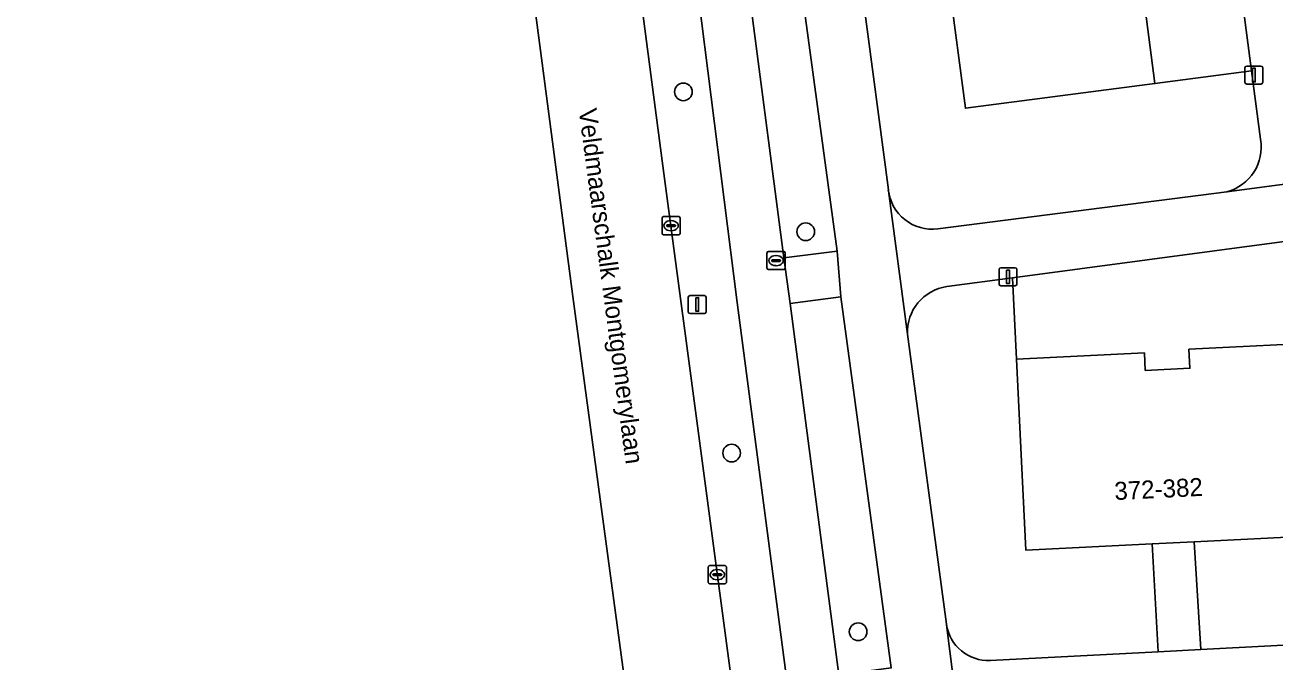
# Model space of a CAD drawing. Extents: x 161084 to 161928, y 385354 to 386522.
# Drawn here: x 161182.7 to 161251.9, y 385589.7 to 385625 of the extents above; entities that cross this region are included whole.
import ezdxf

# ---------------------------------------------------------------- set-up
doc = ezdxf.new("R2010")
doc.units = 0
for name, color, linetype in [('IMGEO_Berm_groen', 7, 'Continuous'), ('IMGEO_Boom', 7, 'Continuous'), ('IMGEO_Fietspad_gesloten', 7, 'Continuous'), ('IMGEO_Groenvoorziening', 7, 'Continuous'), ('IMGEO_Kolk', 7, 'Continuous'), ('IMGEO_Lichtmast', 7, 'Continuous'), ('IMGEO_Openbare_ruimte_label', 7, 'Continuous'), ('IMGEO_OVBaan_gesloten', 7, 'Continuous'), ('IMGEO_Pand', 7, 'Continuous'), ('IMGEO_Pand_nummerreeks', 7, 'Continuous'), ('IMGEO_Rioolput', 7, 'Continuous'), ('IMGEO_Voetpad_open', 7, 'Continuous')]:
    doc.layers.add(name, color=color, linetype=linetype)

msp = doc.modelspace()

# ---------------------------------------------------------------- linework, layer by layer
at = {"layer": 'IMGEO_Berm_groen'}
for points in [[(161205.243, 385715.237), (161205.538, 385713.078), (161208.061, 385693.766), (161210.493, 385675.4), (161213.137, 385655.09), (161215.622, 385635.788), (161218.115, 385616.778), (161226.405, 385554.794), (161226.701, 385552.542), (161237.22, 385473.071), (161239.042, 385459.421), (161241.372, 385441.081), (161244.152, 385420.707), (161245.842, 385407.69), (161249.215, 385408.074), (161252.82, 385380.525), (161254.04, 385371.605), (161259.098, 385371.912), (161256.159, 385388.557), (161254.177, 385400.327), (161253.858, 385402.114), (161250.989, 385419.281), (161250.47, 385422.44), (161248.738, 385432.968)], [(161229.642, 385552.92), (161222.179, 385609.637), (161220.02, 385626.723)]]:
    msp.add_lwpolyline(points, dxfattribs=at)
for points in [[(161225.858, 385626.191), (161222.982, 385625.806), (161224.779, 385612.123), (161227.722, 385612.49)], [(161227.928, 385609.956), (161225.123, 385609.586), (161227.827, 385589.03), (161230.731, 385589.403)]]:
    msp.add_lwpolyline(points, close=True, dxfattribs=at)
at = {"layer": 'IMGEO_Boom'}
for centre in [(161219.203, 385621.306), (161225.986, 385613.561), (161221.879, 385601.304), (161228.891, 385591.407)]:
    msp.add_circle(centre, 0.489, dxfattribs=at)
at = {"layer": 'IMGEO_Fietspad_gesloten'}
for points in [[(161242.298, 385480.414), (161241.98, 385482.691), (161240.767, 385491.32), (161240.093, 385496.459), (161239.704, 385499.023), (161237.566, 385515.337), (161237.287, 385517.684), (161235.413, 385531.351), (161235.077, 385534.001), (161232.276, 385555.284), (161231.897, 385557.917), (161228.109, 385586.465), (161227.827, 385589.03), (161225.123, 385609.586), (161224.779, 385612.123), (161222.982, 385625.806), (161222.666, 385628.298)], [(161220.02, 385626.723), (161222.179, 385609.637), (161229.642, 385552.92), (161237.816, 385490.801)]]:
    msp.add_lwpolyline(points, dxfattribs=at)
at = {"layer": 'IMGEO_Groenvoorziening'}
for points in [[(161251.201, 385618.68), (161250.704, 385622.469), (161245.342, 385621.768), (161234.84, 385620.396), (161233.944, 385627.253), (161229.153, 385626.604), (161230.565, 385615.887)], [(161233.307, 385613.716), (161249.336, 385615.772)], [(161237.665, 385606.502), (161237.445, 385611.004), (161233.812, 385610.521)], [(161231.622, 385607.886), (161233.79, 385591.822)], [(161236.219, 385589.817), (161245.524, 385590.302), (161245.189, 385596.274), (161238.182, 385595.931), (161237.665, 385606.502)]]:
    msp.add_lwpolyline(points, dxfattribs=at)
msp.add_lwpolyline([(161264.154, 385597.202), (161256.004, 385596.803), (161247.523, 385596.388), (161247.884, 385590.425), (161264.459, 385591.289)], close=True, dxfattribs=at)
for centre, radius, start, end in [((161248.671, 385618.251), 2.566, 285.01948, 9.63363), ((161233.008, 385616.156), 2.458, 186.27569, 276.98292), ((161234.171, 385607.995), 2.551, 98.08737, 182.45137), ((161236.101, 385592.147), 2.333, 188.01508, 272.90949)]:
    msp.add_arc(centre, radius, start, end, dxfattribs=at)
at = {"layer": 'IMGEO_Kolk'}
for p, q in [((161218.019, 385613.468), (161218.019, 385614.32)), ((161218.094, 385614.394), (161218.946, 385614.394)), ((161218.278, 385613.888), (161218.278, 385613.9)), ((161218.716, 385613.851), (161218.318, 385613.851)), ((161218.321, 385613.937), (161218.719, 385613.937)), ((161218.507, 385614.174), (161218.532, 385614.174)), ((161218.762, 385613.9), (161218.762, 385613.888)), ((161219.02, 385614.32), (161219.02, 385613.468)), ((161218.946, 385613.394), (161218.094, 385613.394)), ((161218.53, 385613.614), (161218.505, 385613.614)), ((161220.585, 385594.142), (161220.585, 385594.994)), ((161220.66, 385595.068), (161221.512, 385595.068)), ((161220.844, 385594.562), (161220.844, 385594.574)), ((161221.282, 385594.525), (161220.884, 385594.525)), ((161220.887, 385594.611), (161221.285, 385594.611)), ((161221.073, 385594.848), (161221.098, 385594.848)), ((161221.328, 385594.574), (161221.328, 385594.562)), ((161221.586, 385594.994), (161221.586, 385594.142)), ((161221.512, 385594.068), (161220.66, 385594.068)), ((161221.096, 385594.288), (161221.071, 385594.288))]:
    msp.add_line(p, q, dxfattribs=at)
for points in [[(161218.019, 385613.468), (161218.019, 385614.32)], [(161218.094, 385614.394), (161218.946, 385614.394)], [(161219.02, 385614.32), (161219.02, 385613.468)], [(161218.946, 385613.394), (161218.094, 385613.394)], [(161220.585, 385594.142), (161220.585, 385594.994)], [(161220.66, 385595.068), (161221.512, 385595.068)], [(161221.586, 385594.994), (161221.586, 385594.142)], [(161221.512, 385594.068), (161220.66, 385594.068)]]:
    msp.add_lwpolyline(points, dxfattribs=at)
for centre, radius, start, end in [((161218.096, 385614.318), 0.0765, 91.55205, 178.44795), ((161218.096, 385614.318), 0.0765, 91.55205, 178.44795), ((161218.318, 385613.897), 0.0403, 85.87752, 175.75265), ((161218.315, 385613.887), 0.0366, 178.93798, 274.71019), ((161218.719, 385613.894), 0.043, 264.86636, 352.45326), ((161218.723, 385613.899), 0.0386, 1.73085, 96.63898), ((161218.944, 385614.318), 0.0765, 1.55205, 88.44795), ((161218.944, 385614.318), 0.0765, 1.55205, 88.44795), ((161218.096, 385613.47), 0.0765, 181.55205, 268.44795), ((161218.096, 385613.47), 0.0765, 181.55205, 268.44795), ((161218.944, 385613.47), 0.0765, 271.55205, 358.44795), ((161218.944, 385613.47), 0.0765, 271.55205, 358.44795), ((161220.662, 385594.992), 0.0765, 91.55205, 178.44795), ((161220.662, 385594.992), 0.0765, 91.55205, 178.44795), ((161220.884, 385594.571), 0.0403, 85.87752, 175.75265), ((161220.881, 385594.561), 0.0366, 178.93798, 274.71019), ((161221.285, 385594.568), 0.043, 264.86636, 352.45326), ((161221.289, 385594.573), 0.0386, 1.73085, 96.63898), ((161221.51, 385594.992), 0.0765, 1.55205, 88.44795), ((161221.51, 385594.992), 0.0765, 1.55205, 88.44795), ((161220.662, 385594.144), 0.0765, 181.55205, 268.44795), ((161220.662, 385594.144), 0.0765, 181.55205, 268.44795), ((161221.51, 385594.144), 0.0765, 271.55205, 358.44795), ((161221.51, 385594.144), 0.0765, 271.55205, 358.44795)]:
    msp.add_arc(centre, radius, start, end, dxfattribs=at)
for centre, major_axis, ratio, start_param, end_param in [((161218.506, 385613.894), (-0.387, 0.002), 0.722429, 4.712389, 7.853982), ((161218.531, 385613.894), (-0.39, 0.002), 0.717154, 1.570796, 4.712389), ((161221.072, 385594.568), (-0.387, 0.002), 0.722429, 4.712389, 7.853982), ((161221.097, 385594.568), (-0.39, 0.002), 0.717154, 1.570796, 4.712389)]:
    msp.add_ellipse(centre, major_axis=major_axis, ratio=ratio, start_param=start_param, end_param=end_param, dxfattribs=at)
at = {"layer": 'IMGEO_Lichtmast'}
for p, q in [((161250.332, 385621.834), (161250.332, 385622.634)), ((161250.332, 385622.634), (161250.332, 385621.834)), ((161250.432, 385622.734), (161251.222, 385622.734)), ((161251.222, 385622.734), (161250.432, 385622.734)), ((161251.322, 385622.634), (161251.322, 385621.834)), ((161251.322, 385621.834), (161251.322, 385622.634)), ((161251.222, 385621.734), (161250.432, 385621.734)), ((161250.432, 385621.734), (161251.222, 385621.734)), ((161236.704, 385610.663), (161236.704, 385611.463)), ((161236.704, 385611.463), (161236.704, 385610.663)), ((161236.804, 385611.563), (161237.594, 385611.563)), ((161237.594, 385611.563), (161236.804, 385611.563)), ((161237.694, 385611.463), (161237.694, 385610.663)), ((161237.694, 385610.663), (161237.694, 385611.463)), ((161237.594, 385610.563), (161236.804, 385610.563)), ((161236.804, 385610.563), (161237.594, 385610.563)), ((161219.477, 385609.129), (161219.477, 385609.929)), ((161219.477, 385609.929), (161219.477, 385609.129)), ((161219.577, 385610.029), (161220.367, 385610.029)), ((161220.367, 385610.029), (161219.577, 385610.029)), ((161220.467, 385609.929), (161220.467, 385609.129)), ((161220.467, 385609.129), (161220.467, 385609.929)), ((161220.367, 385609.029), (161219.577, 385609.029)), ((161219.577, 385609.029), (161220.367, 385609.029))]:
    msp.add_line(p, q, dxfattribs=at)
for points in [[(161250.752, 385622.609), (161250.902, 385622.609), (161250.902, 385621.859), (161250.752, 385621.859), (161250.752, 385622.609)], [(161237.124, 385611.438), (161237.274, 385611.438), (161237.274, 385610.688), (161237.124, 385610.688), (161237.124, 385611.438)], [(161219.897, 385609.904), (161220.047, 385609.904), (161220.047, 385609.154), (161219.897, 385609.154), (161219.897, 385609.904)]]:
    msp.add_lwpolyline(points, dxfattribs=at)
for centre, start, end in [((161250.432, 385622.634), 90, 180), ((161250.432, 385622.634), 90, 180), ((161251.222, 385622.634), 0, 90), ((161251.222, 385622.634), 360, 90), ((161250.432, 385621.834), 180, 270), ((161250.432, 385621.834), 180, 270), ((161251.222, 385621.834), 270, 0), ((161251.222, 385621.834), 270, 0), ((161236.804, 385611.463), 90, 180), ((161236.804, 385611.463), 90, 180), ((161237.594, 385611.463), 0, 90), ((161237.594, 385611.463), 360, 90), ((161236.804, 385610.663), 180, 270), ((161236.804, 385610.663), 180, 270), ((161237.594, 385610.663), 270, 0), ((161237.594, 385610.663), 270, 0), ((161219.577, 385609.929), 90, 180), ((161219.577, 385609.929), 90, 180), ((161220.367, 385609.929), 0, 90), ((161220.367, 385609.929), 360, 90), ((161219.577, 385609.129), 180, 270), ((161219.577, 385609.129), 180, 270), ((161220.367, 385609.129), 270, 0), ((161220.367, 385609.129), 270, 0)]:
    msp.add_arc(centre, 0.1, start, end, dxfattribs=at)
at = {"layer": 'IMGEO_OVBaan_gesloten'}
for points in [[(161182.706, 385840.813), (161196.575, 385735.387), (161213.073, 385609.979), (161220.927, 385551.802)], [(161226.405, 385554.794), (161218.115, 385616.778), (161215.622, 385635.788), (161213.137, 385655.09), (161210.493, 385675.4), (161208.061, 385693.766), (161205.538, 385713.078), (161205.243, 385715.237), (161204.867, 385718.659), (161204.352, 385722.25), (161204.312, 385722.565), (161203.479, 385728.951), (161203.456, 385729.235), (161202.659, 385735.139), (161202.512, 385736.231), (161201.952, 385740.641), (161201.77, 385741.935), (161201.459, 385744.161), (161200.809, 385749.085), (161200.644, 385750.335), (161200.501, 385751.664), (161200.002, 385755.064)]]:
    msp.add_lwpolyline(points, dxfattribs=at)
at = {"layer": 'IMGEO_Pand'}
for points in [[(161243.103, 385631.193), (161244.092, 385631.322), (161243.027, 385639.475), (161232.526, 385638.103), (161233.627, 385629.678), (161233.944, 385627.253), (161234.84, 385620.396), (161245.342, 385621.768), (161244.408, 385628.909), (161243.419, 385628.779)], [(161255.483, 385607.454), (161247.23, 385607.051), (161247.282, 385605.995), (161244.811, 385605.875), (161244.763, 385606.849), (161237.665, 385606.502), (161238.182, 385595.931), (161245.189, 385596.274), (161247.523, 385596.388), (161256.004, 385596.803)]]:
    msp.add_lwpolyline(points, close=True, dxfattribs=at)
at = {"layer": 'IMGEO_Rioolput'}
for p, q in [((161223.914, 385612.46), (161224.766, 385612.46)), ((161223.839, 385611.534), (161223.839, 385612.386)), ((161224.098, 385611.954), (161224.098, 385611.966)), ((161224.536, 385611.917), (161224.138, 385611.917)), ((161224.141, 385612.003), (161224.539, 385612.003)), ((161224.327, 385612.24), (161224.352, 385612.24)), ((161224.582, 385611.966), (161224.582, 385611.954)), ((161224.84, 385612.386), (161224.84, 385611.534)), ((161224.766, 385611.46), (161223.914, 385611.46)), ((161224.35, 385611.68), (161224.325, 385611.68))]:
    msp.add_line(p, q, dxfattribs=at)
for points in [[(161223.914, 385612.46), (161224.766, 385612.46)], [(161223.839, 385611.534), (161223.839, 385612.386)], [(161224.84, 385612.386), (161224.84, 385611.534)], [(161224.766, 385611.46), (161223.914, 385611.46)]]:
    msp.add_lwpolyline(points, dxfattribs=at)
for centre, radius, start, end in [((161223.916, 385612.384), 0.0765, 91.55205, 178.44795), ((161223.916, 385612.384), 0.0765, 91.55205, 178.44795), ((161224.764, 385612.384), 0.0765, 1.55205, 88.44795), ((161224.764, 385612.384), 0.0765, 1.55205, 88.44795), ((161224.138, 385611.963), 0.0403, 85.87752, 175.75265), ((161224.135, 385611.953), 0.0366, 178.93798, 274.71019), ((161224.539, 385611.96), 0.043, 264.86636, 352.45326), ((161224.543, 385611.965), 0.0386, 1.73085, 96.63898), ((161223.916, 385611.536), 0.0765, 181.55205, 268.44795), ((161223.916, 385611.536), 0.0765, 181.55205, 268.44795), ((161224.764, 385611.536), 0.0765, 271.55205, 358.44795), ((161224.764, 385611.536), 0.0765, 271.55205, 358.44795)]:
    msp.add_arc(centre, radius, start, end, dxfattribs=at)
for centre, major_axis, ratio, start_param, end_param in [((161224.326, 385611.96), (-0.387, 0.002), 0.722429, 4.712389, 7.853982), ((161224.351, 385611.96), (-0.39, 0.002), 0.717154, 1.570796, 4.712389)]:
    msp.add_ellipse(centre, major_axis=major_axis, ratio=ratio, start_param=start_param, end_param=end_param, dxfattribs=at)
at = {"layer": 'IMGEO_Voetpad_open'}
for points in [[(161214.031, 385715.911), (161214.455, 385705.86), (161215.004, 385701.837), (161220.437, 385660.963), (161221.281, 385661.066), (161223.084, 385647.349), (161223.366, 385645.417), (161225.637, 385628.682), (161225.858, 385626.191), (161227.722, 385612.49), (161227.928, 385609.956), (161230.731, 385589.403)], [(161240.959, 385696.746), (161241.457, 385692.948), (161250.704, 385622.469), (161251.201, 385618.68)], [(161234.703, 385584.654), (161233.791, 385591.786), (161233.79, 385591.822), (161231.622, 385607.886), (161230.566, 385615.817), (161230.565, 385615.887), (161229.153, 385626.604), (161228.837, 385629.005), (161226.666, 385645.49)], [(161289.584, 385620.911), (161264.262, 385617.749), (161264.207, 385617.737), (161249.336, 385615.772), (161233.307, 385613.716)], [(161233.812, 385610.521), (161237.445, 385611.004), (161290.257, 385618.065)], [(161290.257, 385618.065), (161237.445, 385611.004), (161237.665, 385606.502), (161244.763, 385606.849), (161244.811, 385605.875), (161247.282, 385605.995), (161247.23, 385607.051), (161255.483, 385607.454), (161263.737, 385607.858), (161263.787, 385606.831), (161266.217, 385606.949), (161266.168, 385607.941), (161274.403, 385608.344), (161282.637, 385608.746), (161282.685, 385607.765), (161285.145, 385607.885), (161285.098, 385608.848), (161292.224, 385609.197)], [(161249.336, 385615.772), (161264.207, 385617.737), (161264.262, 385617.749)], [(161230.565, 385615.887), (161230.566, 385615.817), (161231.622, 385607.886)], [(161292.965, 385592.775), (161285.864, 385592.405), (161283.542, 385592.284), (161266.965, 385591.42), (161264.459, 385591.289), (161247.884, 385590.425), (161245.524, 385590.302), (161236.219, 385589.817)], [(161233.79, 385591.822), (161233.791, 385591.786), (161234.703, 385584.654), (161234.715, 385584.574)]]:
    msp.add_lwpolyline(points, dxfattribs=at)
for points in [[(161241.457, 385692.948), (161236.072, 385692.244), (161237.009, 385685.07), (161236.074, 385684.947), (161236.384, 385682.577), (161237.329, 385682.701), (161238.393, 385674.553), (161239.458, 385666.405), (161238.486, 385666.278), (161238.806, 385663.833), (161239.83, 385663.967), (161240.739, 385657.008), (161241.649, 385650.049), (161240.644, 385649.917), (161240.961, 385647.498), (161241.961, 385647.629), (161243.027, 385639.475), (161244.092, 385631.322), (161243.103, 385631.193), (161243.419, 385628.779), (161244.408, 385628.909), (161245.342, 385621.768), (161250.704, 385622.469)], [(161227.722, 385612.49), (161224.779, 385612.123), (161225.123, 385609.586), (161227.928, 385609.956)], [(161247.523, 385596.388), (161245.189, 385596.274), (161245.524, 385590.302), (161247.884, 385590.425)]]:
    msp.add_lwpolyline(points, close=True, dxfattribs=at)
for centre, radius, start, end in [((161248.671, 385618.251), 2.566, 285.01948, 9.63363), ((161233.008, 385616.156), 2.458, 186.27569, 276.98292), ((161234.171, 385607.995), 2.551, 98.08737, 182.45137), ((161236.101, 385592.147), 2.333, 188.01508, 272.90949)]:
    msp.add_arc(centre, radius, start, end, dxfattribs=at)

# ---------------------------------------------------------------- texts
at = {"layer": 'IMGEO_Openbare_ruimte_label'}
msp.add_text('Veldmaarschalk Montgomerylaan', height=1, rotation=277.58707, dxfattribs=at).set_placement((161213.397, 385620.318))
at = {"layer": 'IMGEO_Pand_nummerreeks'}
msp.add_text('372-382', height=1, rotation=2.80176, dxfattribs=at).set_placement((161243.119, 385598.696))

doc.saveas('drawing.dxf')
